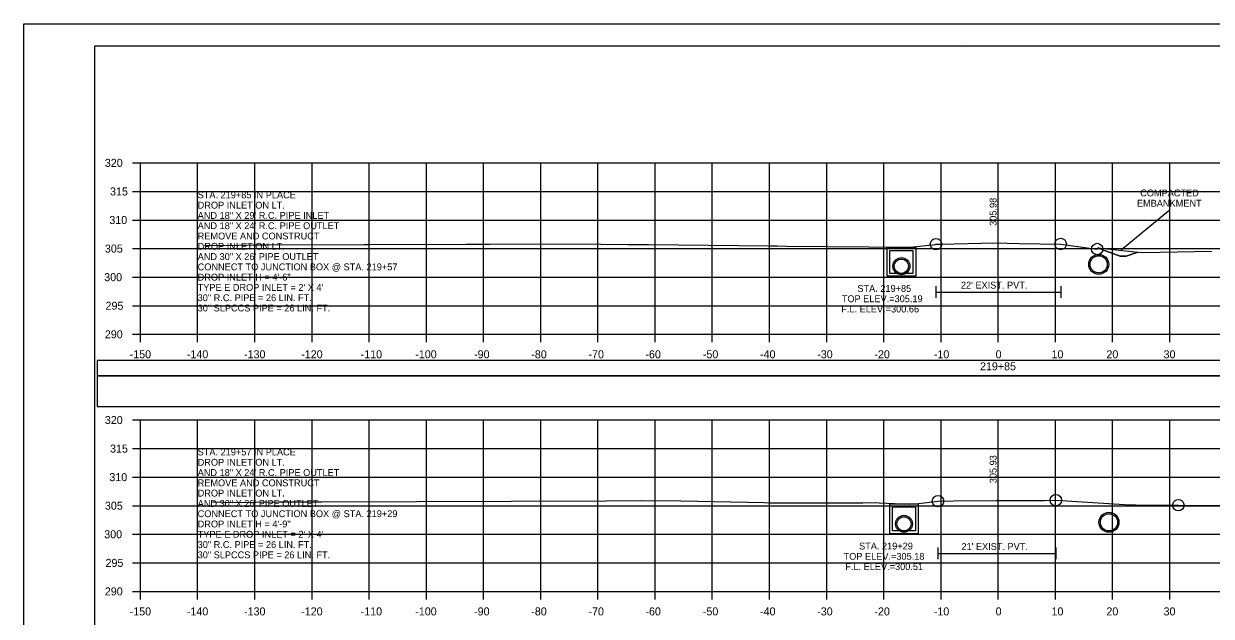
# Model space of a CAD drawing. Extents: x 1370538 to 1372872, y 376220 to 381127.
# Drawn here: x 1372538.2 to 1372745.9, y 379164.3 to 379268 of the extents above; entities that cross this region are included whole.
import ezdxf

# ---------------------------------------------------------------- set-up
doc = ezdxf.new("R2010")
doc.units = 0
for name, color, linetype in [('R_Border', 7, 'Continuous'), ('R_Border Notes', 7, 'Continuous'), ('R_Border PE', 7, 'Continuous'), ('R_Border Prem', 7, 'Continuous'), ('R_Dimension', 7, 'Continuous'), ('R_Fin Surface', 7, 'Continuous'), ('R_Grid', 7, 'Continuous'), ('R_No Plot', 7, 'Continuous'), ('R_Water', 7, 'Continuous'), ('R_Water Annot', 7, 'Continuous'), ('R_Xsect Elev', 7, 'Continuous'), ('T_Detection Zones', 7, 'Continuous')]:
    doc.layers.add(name, color=color, linetype=linetype)

msp = doc.modelspace()

# ---------------------------------------------------------------- linework, layer by layer
at = {"layer": 'R_Border'}
for p, q in [((1372697.76, 379222.01), (1372697.76, 379220.01)), ((1372697.76, 379221.01), (1372719.57, 379221.01)), ((1372719.57, 379222.01), (1372719.57, 379220.01)), ((1372698.11, 379176.27), (1372698.11, 379174.27)), ((1372698.11, 379175.27), (1372718.72, 379175.27)), ((1372718.72, 379176.27), (1372718.72, 379174.27))]:
    msp.add_line(p, q, dxfattribs=at)
at = {"layer": 'R_Border Notes'}
for p, q in [((1372550.65, 379264.07), (1372866.83, 379264.07)), ((1372550.65, 379058.61), (1372550.65, 379264.07)), ((1372703.17, 379263.81), (1372703.17, 379263.81)), ((1372703.17, 379263.81), (1372703.17, 379263.81))]:
    msp.add_line(p, q, dxfattribs=at)
at = {"layer": 'R_Border Prem'}
for p, q in [((1372557.25, 379243.61), (1372558.65, 379243.61)), ((1372558.65, 379213.61), (1372558.65, 379243.61)), ((1372557.25, 379238.61), (1372558.65, 379238.61)), ((1372557.25, 379233.61), (1372558.65, 379233.61)), ((1372557.25, 379228.61), (1372558.65, 379228.61)), ((1372557.25, 379223.61), (1372558.65, 379223.61)), ((1372557.25, 379218.61), (1372558.65, 379218.61)), ((1372557.25, 379213.61), (1372558.65, 379213.61)), ((1372558.65, 379213.61), (1372858.65, 379213.61)), ((1372558.65, 379212.21), (1372558.65, 379213.61)), ((1372568.65, 379212.21), (1372568.65, 379213.61)), ((1372578.65, 379212.21), (1372578.65, 379213.61)), ((1372588.65, 379212.21), (1372588.65, 379213.61)), ((1372598.65, 379212.21), (1372598.65, 379213.61)), ((1372608.65, 379212.21), (1372608.65, 379213.61)), ((1372618.65, 379212.21), (1372618.65, 379213.61)), ((1372628.65, 379212.21), (1372628.65, 379213.61)), ((1372638.65, 379212.21), (1372638.65, 379213.61)), ((1372648.65, 379212.21), (1372648.65, 379213.61)), ((1372658.65, 379212.21), (1372658.65, 379213.61)), ((1372668.65, 379212.21), (1372668.65, 379213.61)), ((1372678.65, 379212.21), (1372678.65, 379213.61)), ((1372688.65, 379212.21), (1372688.65, 379213.61)), ((1372698.65, 379212.21), (1372698.65, 379213.61)), ((1372708.65, 379212.21), (1372708.65, 379213.61)), ((1372718.65, 379212.21), (1372718.65, 379213.61)), ((1372728.65, 379212.21), (1372728.65, 379213.61)), ((1372738.65, 379212.21), (1372738.65, 379213.61)), ((1372557.25, 379198.61), (1372558.65, 379198.61)), ((1372558.65, 379168.61), (1372558.65, 379198.61)), ((1372557.25, 379193.61), (1372558.65, 379193.61)), ((1372557.25, 379188.61), (1372558.65, 379188.61)), ((1372557.25, 379183.61), (1372558.65, 379183.61)), ((1372557.25, 379178.61), (1372558.65, 379178.61)), ((1372557.25, 379173.61), (1372558.65, 379173.61)), ((1372557.25, 379168.61), (1372558.65, 379168.61)), ((1372558.65, 379168.61), (1372858.65, 379168.61)), ((1372558.65, 379167.21), (1372558.65, 379168.61)), ((1372568.65, 379167.21), (1372568.65, 379168.61)), ((1372578.65, 379167.21), (1372578.65, 379168.61)), ((1372588.65, 379167.21), (1372588.65, 379168.61)), ((1372598.65, 379167.21), (1372598.65, 379168.61)), ((1372608.65, 379167.21), (1372608.65, 379168.61)), ((1372618.65, 379167.21), (1372618.65, 379168.61)), ((1372628.65, 379167.21), (1372628.65, 379168.61)), ((1372638.65, 379167.21), (1372638.65, 379168.61)), ((1372648.65, 379167.21), (1372648.65, 379168.61)), ((1372658.65, 379167.21), (1372658.65, 379168.61)), ((1372668.65, 379167.21), (1372668.65, 379168.61)), ((1372678.65, 379167.21), (1372678.65, 379168.61)), ((1372688.65, 379167.21), (1372688.65, 379168.61)), ((1372698.65, 379167.21), (1372698.65, 379168.61)), ((1372708.65, 379167.21), (1372708.65, 379168.61)), ((1372718.65, 379167.21), (1372718.65, 379168.61)), ((1372728.65, 379167.21), (1372728.65, 379168.61)), ((1372738.65, 379167.21), (1372738.65, 379168.61))]:
    msp.add_line(p, q, dxfattribs=at)
at = {"layer": 'R_Dimension'}
for points in [[(1372569.87, 379229.22), (1372572.62, 379229.17), (1372573.18, 379229.17), (1372578.37, 379229.25), (1372580.99, 379229.29), (1372597.77, 379229.34), (1372598.63, 379229.34), (1372615.6, 379229.4), (1372619.75, 379229.41), (1372622.42, 379229.44), (1372639.16, 379229.37), (1372643.85, 379229.31), (1372647.47, 379229.3), (1372668.46, 379229.09), (1372669.94, 379229.07), (1372669.96, 379229.07), (1372671.6, 379229.06), (1372693.24, 379228.85), (1372693.26, 379228.85), (1372697.64, 379229.35), (1372697.76, 379229.37), (1372698.63, 379229.39), (1372707.99, 379229.6), (1372712.28, 379229.5), (1372719.57, 379229.41), (1372725.88, 379228.53), (1372725.96, 379228.56), (1372726.11, 379228.75), (1372726.93, 379228.4), (1372729.94, 379227.31), (1372731, 379227.3), (1372733.08, 379227.98), (1372733.91, 379227.95), (1372745.99, 379228.13)], [(1372571.26, 379184.29), (1372571.55, 379184.28), (1372574.67, 379184.17), (1372578.82, 379184.22), (1372582.79, 379184.27), (1372586.64, 379184.28), (1372590.34, 379184.3), (1372640.11, 379184.47), (1372646.31, 379184.52), (1372653.13, 379184.45), (1372667.72, 379184.18), (1372668.66, 379184.14), (1372684.99, 379184.14), (1372687.25, 379184.15), (1372687.85, 379184.13), (1372693.21, 379183.87), (1372694.21, 379183.95), (1372698.11, 379184.4), (1372700.89, 379184.45), (1372708.28, 379184.54), (1372716.74, 379184.54), (1372718.72, 379184.57), (1372731.68, 379183.78), (1372732.63, 379183.76), (1372740.14, 379183.69), (1372748.31, 379183.64)]]:
    msp.add_lwpolyline(points, dxfattribs=at)
at = {"layer": 'R_Fin Surface'}
msp.add_line((1372738.48, 379235.2), (1372730.13, 379228.31), dxfattribs=at)
msp.add_lwpolyline([(1372726.93, 379228.4), (1372726.11, 379228.75), (1372733.08, 379227.98), (1372731, 379227.3), (1372729.94, 379227.31)], close=True, dxfattribs=at)
at = {"layer": 'R_Grid'}
for p, q in [((1372558.65, 379243.61), (1372858.65, 379243.61)), ((1372558.65, 379213.61), (1372558.65, 379243.61)), ((1372558.65, 379243.61), (1372858.65, 379243.61)), ((1372558.65, 379213.61), (1372558.65, 379243.61)), ((1372568.65, 379213.61), (1372568.65, 379243.61)), ((1372568.65, 379213.61), (1372568.65, 379243.61)), ((1372578.65, 379213.61), (1372578.65, 379243.61)), ((1372578.65, 379213.61), (1372578.65, 379243.61)), ((1372588.65, 379213.61), (1372588.65, 379243.61)), ((1372588.65, 379213.61), (1372588.65, 379243.61)), ((1372598.65, 379213.61), (1372598.65, 379243.61)), ((1372598.65, 379213.61), (1372598.65, 379243.61)), ((1372608.65, 379213.61), (1372608.65, 379243.61)), ((1372608.65, 379213.61), (1372608.65, 379243.61)), ((1372618.65, 379213.61), (1372618.65, 379243.61)), ((1372618.65, 379213.61), (1372618.65, 379243.61)), ((1372628.65, 379213.61), (1372628.65, 379243.61)), ((1372628.65, 379213.61), (1372628.65, 379243.61)), ((1372638.65, 379213.61), (1372638.65, 379243.61)), ((1372638.65, 379213.61), (1372638.65, 379243.61)), ((1372648.65, 379213.61), (1372648.65, 379243.61)), ((1372648.65, 379213.61), (1372648.65, 379243.61)), ((1372658.65, 379213.61), (1372658.65, 379243.61)), ((1372658.65, 379213.61), (1372658.65, 379243.61)), ((1372668.65, 379213.61), (1372668.65, 379243.61)), ((1372668.65, 379213.61), (1372668.65, 379243.61)), ((1372678.65, 379213.61), (1372678.65, 379243.61)), ((1372678.65, 379213.61), (1372678.65, 379243.61)), ((1372688.65, 379213.61), (1372688.65, 379243.61)), ((1372688.65, 379213.61), (1372688.65, 379243.61)), ((1372698.65, 379213.61), (1372698.65, 379243.61)), ((1372698.65, 379213.61), (1372698.65, 379243.61)), ((1372708.65, 379213.61), (1372708.65, 379243.61)), ((1372708.65, 379213.61), (1372708.65, 379243.61)), ((1372718.65, 379213.61), (1372718.65, 379243.61)), ((1372718.65, 379213.61), (1372718.65, 379243.61)), ((1372728.65, 379213.61), (1372728.65, 379243.61)), ((1372728.65, 379213.61), (1372728.65, 379243.61)), ((1372738.65, 379213.61), (1372738.65, 379243.61)), ((1372738.65, 379213.61), (1372738.65, 379243.61)), ((1372558.65, 379238.61), (1372858.65, 379238.61)), ((1372558.65, 379238.61), (1372858.65, 379238.61)), ((1372558.65, 379233.61), (1372858.65, 379233.61)), ((1372558.65, 379233.61), (1372858.65, 379233.61)), ((1372558.65, 379228.61), (1372858.65, 379228.61)), ((1372558.65, 379228.61), (1372858.65, 379228.61)), ((1372558.65, 379223.61), (1372858.65, 379223.61)), ((1372558.65, 379223.61), (1372858.65, 379223.61)), ((1372558.65, 379218.61), (1372858.65, 379218.61)), ((1372558.65, 379218.61), (1372858.65, 379218.61)), ((1372558.65, 379213.61), (1372858.65, 379213.61)), ((1372558.65, 379213.61), (1372858.65, 379213.61)), ((1372558.65, 379198.61), (1372858.65, 379198.61)), ((1372558.65, 379168.61), (1372558.65, 379198.61)), ((1372568.65, 379168.61), (1372568.65, 379198.61)), ((1372578.65, 379168.61), (1372578.65, 379198.61)), ((1372588.65, 379168.61), (1372588.65, 379198.61)), ((1372598.65, 379168.61), (1372598.65, 379198.61)), ((1372608.65, 379168.61), (1372608.65, 379198.61)), ((1372618.65, 379168.61), (1372618.65, 379198.61)), ((1372628.65, 379168.61), (1372628.65, 379198.61)), ((1372638.65, 379168.61), (1372638.65, 379198.61)), ((1372648.65, 379168.61), (1372648.65, 379198.61)), ((1372658.65, 379168.61), (1372658.65, 379198.61)), ((1372668.65, 379168.61), (1372668.65, 379198.61)), ((1372678.65, 379168.61), (1372678.65, 379198.61)), ((1372688.65, 379168.61), (1372688.65, 379198.61)), ((1372698.65, 379168.61), (1372698.65, 379198.61)), ((1372708.65, 379168.61), (1372708.65, 379198.61)), ((1372718.65, 379168.61), (1372718.65, 379198.61)), ((1372728.65, 379168.61), (1372728.65, 379198.61)), ((1372738.65, 379168.61), (1372738.65, 379198.61)), ((1372558.65, 379193.61), (1372858.65, 379193.61)), ((1372558.65, 379188.61), (1372858.65, 379188.61)), ((1372558.65, 379183.61), (1372858.65, 379183.61)), ((1372558.65, 379178.61), (1372858.65, 379178.61)), ((1372558.65, 379173.61), (1372858.65, 379173.61)), ((1372558.65, 379168.61), (1372858.65, 379168.61))]:
    msp.add_line(p, q, dxfattribs=at)
at = {"layer": 'R_No Plot'}
msp.add_line((1372538.25, 379267.96), (1372871.58, 379267.96), dxfattribs=at)
for points in [[(1372538.24, 379267.96), (1372871.58, 379267.96), (1372871.58, 379054.63), (1372538.24, 379054.63)], [(1372784.57, 379264.07), (1372784.57, 379254.19), (1372820.3, 379254.19), (1372820.3, 379251.27), (1372843.5, 379251.27), (1372843.5, 379226.94), (1372866.83, 379226.94), (1372866.83, 379058.61), (1372550.65, 379058.61), (1372550.65, 379264.07)]]:
    msp.add_lwpolyline(points, close=True, dxfattribs=at)
for centre, radius in [((1372697.76, 379229.37), 1), ((1372719.57, 379229.41), 1), ((1372725.96, 379228.53), 1), ((1372725.96, 379228.53), 1), ((1372691.71, 379225.52), 1.48), ((1372691.71, 379225.52), 1.48), ((1372726.22, 379225.85), 1.75), ((1372698.11, 379184.4), 1), ((1372718.72, 379184.57), 1), ((1372740.14, 379183.69), 1), ((1372692.17, 379180.44), 1.48), ((1372692.17, 379180.44), 1.48), ((1372728.01, 379180.71), 1.75)]:
    msp.add_circle(centre, radius, dxfattribs=at)
at = {"layer": 'R_Water'}
for points in [[(1372691.71, 379228.8), (1372694.21, 379228.8), (1372694.21, 379223.77), (1372691.71, 379223.77), (1372689.21, 379223.77), (1372689.21, 379228.8)], [(1372691.71, 379228.3), (1372693.71, 379228.3), (1372693.71, 379224.27), (1372691.71, 379224.27), (1372689.71, 379224.27), (1372689.71, 379228.3)], [(1372551.05, 379201), (1372866.18, 379201), (1372866.18, 379206.32), (1372551.05, 379206.32)], [(1372692.17, 379183.91), (1372694.67, 379183.91), (1372694.67, 379178.69), (1372692.17, 379178.69), (1372689.67, 379178.69), (1372689.67, 379183.91)], [(1372692.17, 379183.41), (1372694.17, 379183.41), (1372694.17, 379179.19), (1372692.17, 379179.19), (1372690.17, 379179.19), (1372690.17, 379183.41)]]:
    msp.add_lwpolyline(points, close=True, dxfattribs=at)
for centre, radius in [((1372726.22, 379225.85), 1.5), ((1372691.71, 379225.52), 1.25), ((1372691.71, 379225.52), 1.25), ((1372692.17, 379180.44), 1.25), ((1372692.17, 379180.44), 1.25), ((1372728.01, 379180.71), 1.5)]:
    msp.add_circle(centre, radius, dxfattribs=at)
at = {"layer": 'R_Xsect Elev'}
for p, q in [((1372708.65, 379229.59), (1372708.65, 379239.59)), ((1372708.65, 379184.54), (1372708.65, 379194.54))]:
    msp.add_line(p, q, dxfattribs=at)
at = {"layer": 'T_Detection Zones'}
msp.add_lwpolyline([(1372551.05, 379206.32), (1372866.18, 379206.32), (1372866.18, 379209.02), (1372551.05, 379209.02)], close=True, dxfattribs=at)

# ---------------------------------------------------------------- texts
at = {"layer": 'R_Border PE'}
for s, p in [('320', (1372552.42, 379242.91)), ('315', (1372553.33, 379237.91)), ('310', (1372553.21, 379232.91)), ('305', (1372552.43, 379227.91)), ('300', (1372552.31, 379222.91)), ('295', (1372552.54, 379217.91)), ('290', (1372552.42, 379212.91)), ('-150', (1372556.76, 379209.41)), ('-140', (1372566.76, 379209.41)), ('-130', (1372576.76, 379209.41)), ('-120', (1372586.76, 379209.41)), ('-110', (1372597.15, 379209.41)), ('-100', (1372606.7, 379209.41)), ('-90', (1372616.99, 379209.41)), ('-80', (1372626.99, 379209.41)), ('-70', (1372636.99, 379209.41)), ('-60', (1372646.95, 379209.41)), ('-50', (1372656.99, 379209.41)), ('-40', (1372666.99, 379209.41)), ('-30', (1372676.99, 379209.41)), ('-20', (1372686.99, 379209.41)), ('-10', (1372697.38, 379209.41)), ('0', (1372708.19, 379209.41)), ('10', (1372717.96, 379209.41)), ('20', (1372727.56, 379209.41)), ('30', (1372737.56, 379209.41)), ('219+85', (1372705.45, 379207.31)), ('320', (1372552.42, 379197.91)), ('315', (1372553.33, 379192.91)), ('310', (1372553.21, 379187.91)), ('305', (1372552.43, 379182.91)), ('300', (1372552.31, 379177.91)), ('295', (1372552.54, 379172.91)), ('290', (1372552.42, 379167.91)), ('-150', (1372556.76, 379164.41)), ('-140', (1372566.76, 379164.41)), ('-130', (1372576.76, 379164.41)), ('-120', (1372586.76, 379164.41)), ('-110', (1372597.15, 379164.41)), ('-100', (1372606.7, 379164.41)), ('-90', (1372616.99, 379164.41)), ('-80', (1372626.99, 379164.41)), ('-70', (1372636.99, 379164.41)), ('-60', (1372646.95, 379164.41)), ('-50', (1372656.99, 379164.41)), ('-40', (1372666.99, 379164.41)), ('-30', (1372676.99, 379164.41)), ('-20', (1372686.99, 379164.41)), ('-10', (1372697.38, 379164.41)), ('0', (1372708.19, 379164.41)), ('10', (1372717.96, 379164.41)), ('20', (1372727.56, 379164.41)), ('30', (1372737.56, 379164.41))]:
    msp.add_text(s, height=1.4, dxfattribs=at).set_placement(p)
at = {"layer": 'R_Fin Surface'}
for s, p in [('COMPACTED', (1372733.47, 379237.75)), ('EMBANKMENT', (1372732.9, 379235.95))]:
    msp.add_text(s, height=1.2, dxfattribs=at).set_placement(p)
at = {"layer": 'R_Water'}
for s, p in [("22' EXIST. PVT.", (1372702.12, 379221.61)), ("21' EXIST. PVT.", (1372702.21, 379175.87))]:
    msp.add_text(s, height=1.2, dxfattribs=at).set_placement(p)
at = {"layer": 'R_Water Annot'}
for s, p in [('STA. 219+85 IN PLACE', (1372568.65, 379237.41)), ('DROP INLET ON LT.', (1372568.65, 379235.61)), ('AND 18" X 29\' R.C. PIPE INLET', (1372568.65, 379233.81)), ('AND 18" X 24\' R.C. PIPE OUTLET', (1372568.65, 379232.01)), ('REMOVE AND CONSTRUCT', (1372568.65, 379230.21)), ('DROP INLET ON LT.', (1372568.65, 379228.41)), ('AND 30" X 26\' PIPE OUTLET', (1372568.65, 379226.61)), ('CONNECT TO JUNCTION BOX @ STA. 219+57', (1372568.65, 379224.81)), ('DROP INLET H = 4\'-6"', (1372568.65, 379223.01)), ("TYPE E DROP INLET = 2' X 4'", (1372568.65, 379221.21)), ('30" R.C. PIPE = 26 LIN. FT.', (1372568.65, 379219.41)), ('STA. 219+85', (1372684.02, 379221.03)), ('30" SLPCCS PIPE = 26 LIN. FT.', (1372568.65, 379217.61)), ('TOP ELEV.=305.19', (1372681.29, 379219.23)), ('F.L. ELEV.=300.66', (1372681.2, 379217.43)), ('STA. 219+57 IN PLACE', (1372568.65, 379192.41)), ('DROP INLET ON LT.', (1372568.65, 379190.61)), ('AND 18" X 24\' R.C. PIPE OUTLET', (1372568.65, 379188.81)), ('REMOVE AND CONSTRUCT', (1372568.65, 379187.01)), ('DROP INLET ON LT.', (1372568.65, 379185.21)), ('AND 30" X 26\' PIPE OUTLET', (1372568.65, 379183.41)), ('CONNECT TO JUNCTION BOX @ STA. 219+29', (1372568.65, 379181.61)), ("TYPE E DROP INLET = 2' X 4'", (1372568.65, 379178.01)), ('DROP INLET H = 4\'-9"', (1372568.65, 379179.81)), ('30" R.C. PIPE = 26 LIN. FT.', (1372568.65, 379176.21)), ('STA. 219+29', (1372684.31, 379175.95)), ('30" SLPCCS PIPE = 26 LIN. FT.', (1372568.65, 379174.41)), ('TOP ELEV.=305.18', (1372681.6, 379174.15)), ('F.L. ELEV.=300.51', (1372681.9, 379172.35))]:
    msp.add_text(s, height=1.2, dxfattribs=at).set_placement(p)
at = {"layer": 'R_Xsect Elev'}
for s, p in [('305.98', (1372708.35, 379232.59)), ('305.93', (1372708.35, 379187.54))]:
    msp.add_text(s, height=1.2, rotation=90, dxfattribs=at).set_placement(p)

doc.saveas('drawing.dxf')
